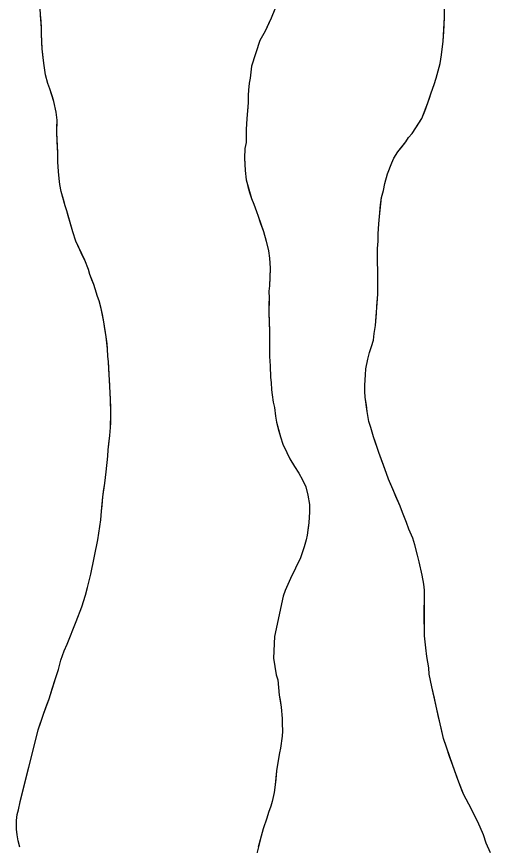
# Model space of a CAD drawing. Extents: x 3172231 to 3210228, y 940198 to 965780.
# Drawn here: x 3196355 to 3196654, y 958792 to 959317 of the extents above; entities that cross this region are included whole.
import ezdxf

# ---------------------------------------------------------------- set-up
doc = ezdxf.new("R2010")
doc.units = 0
doc.layers.add('V-SITE-VEGE', color=7, linetype='Continuous')
doc.layers.add('V-TOPO-SHOR', color=7, linetype='Continuous')

msp = doc.modelspace()

# ---------------------------------------------------------------- linework, layer by layer
at = {"layer": 'V-SITE-VEGE'}
for p, q in [((3196625.288, 959316.287), (3196625.432, 959336.826)), ((3196370.314, 959309.494), (3196369.438, 959321.753)), ((3196517.86, 959321.632), (3196515.642, 959315.949)), ((3196515.642, 959315.949), (3196511.731, 959307.761)), ((3196624.444, 959301.441), (3196625.288, 959316.287)), ((3196370.29, 959306.01), (3196370.314, 959309.494)), ((3196511.731, 959307.761), (3196508.505, 959301.918)), ((3196370.824, 959296.636), (3196370.29, 959306.01)), ((3196508.505, 959301.918), (3196503.197, 959285.53)), ((3196371.721, 959287.381), (3196370.824, 959296.636)), ((3196623.394, 959292.784), (3196624.444, 959301.441)), ((3196622.613, 959287.345), (3196623.394, 959292.784)), ((3196372.753, 959280.166), (3196371.721, 959287.381)), ((3196620.074, 959277.956), (3196622.613, 959287.345)), ((3196503.197, 959285.53), (3196502.306, 959277.993)), ((3196374.396, 959274.51), (3196372.753, 959280.166)), ((3196502.306, 959277.993), (3196501.781, 959274.813)), ((3196618.808, 959274.004), (3196620.074, 959277.956)), ((3196375.576, 959271.26), (3196374.396, 959274.51)), ((3196378.16, 959263.192), (3196375.576, 959271.26)), ((3196501.247, 959270.291), (3196501.056, 959267.108)), ((3196501.781, 959274.813), (3196501.247, 959270.291)), ((3196616.793, 959268.573), (3196618.808, 959274.004)), ((3196501.056, 959267.108), (3196501.026, 959262.58)), ((3196614.768, 959262.398), (3196616.793, 959268.573)), ((3196379.555, 959256.336), (3196378.16, 959263.192)), ((3196501.026, 959262.58), (3196500.469, 959254.876)), ((3196610.987, 959252.526), (3196614.768, 959262.398)), ((3196380.12, 959251.287), (3196379.555, 959256.336)), ((3196500.469, 959254.876), (3196499.928, 959249.348)), ((3196380.069, 959243.599), (3196380.12, 959251.287)), ((3196499.928, 959249.348), (3196499.733, 959245.326)), ((3196604.73, 959242.913), (3196610.987, 959252.526)), ((3196499.733, 959245.326), (3196499.676, 959237.281)), ((3196380.579, 959230.742), (3196380.069, 959243.599)), ((3196600.735, 959237.744), (3196602.486, 959240.453)), ((3196602.486, 959240.453), (3196604.73, 959242.913)), ((3196499.676, 959237.281), (3196498.98, 959233.431)), ((3196595.738, 959231.342), (3196600.735, 959237.744)), ((3196380.659, 959224.977), (3196380.579, 959230.742)), ((3196498.98, 959233.431), (3196498.769, 959227.232)), ((3196593.239, 959227.4), (3196595.738, 959231.342)), ((3196380.976, 959218.847), (3196380.659, 959224.977)), ((3196498.769, 959227.232), (3196499.051, 959219.519)), ((3196589.206, 959217.278), (3196591.979, 959224.438)), ((3196591.979, 959224.438), (3196593.239, 959227.4)), ((3196381.547, 959214.52), (3196380.976, 959218.847)), ((3196499.051, 959219.519), (3196499.68, 959213.479)), ((3196381.879, 959210.553), (3196381.547, 959214.52)), ((3196499.68, 959213.479), (3196503.119, 959201.724)), ((3196587.433, 959211.349), (3196589.206, 959217.278)), ((3196382.811, 959206.221), (3196381.879, 959210.553)), ((3196586.661, 959206.901), (3196587.433, 959211.349)), ((3196385.271, 959197.075), (3196382.811, 959206.221)), ((3196584.07, 959190.335), (3196585.389, 959202.457)), ((3196585.389, 959202.457), (3196586.661, 959206.901)), ((3196386.33, 959193.945), (3196385.271, 959197.075)), ((3196503.119, 959201.724), (3196504.602, 959198.193)), ((3196504.602, 959198.193), (3196506.244, 959193.489)), ((3196390.081, 959180.584), (3196386.33, 959193.945)), ((3196506.244, 959193.489), (3196507.399, 959190.632)), ((3196507.399, 959190.632), (3196510.684, 959180.887)), ((3196583.79, 959185.633), (3196584.07, 959190.335)), ((3196583.253, 959179.45), (3196583.79, 959185.633)), ((3196392.082, 959174.805), (3196390.081, 959180.584)), ((3196510.684, 959180.887), (3196512.484, 959174.84)), ((3196583.218, 959174.745), (3196583.253, 959179.45)), ((3196397.645, 959162.634), (3196392.082, 959174.805)), ((3196512.484, 959174.84), (3196513.951, 959168.628)), ((3196582.94, 959170.045), (3196583.218, 959174.745)), ((3196513.951, 959168.628), (3196514.59, 959163.93)), ((3196582.88, 959161.63), (3196582.94, 959170.045)), ((3196400.006, 959156.731), (3196397.645, 959162.634)), ((3196514.59, 959163.93), (3196515.048, 959157.727)), ((3196583.087, 959155.935), (3196582.88, 959161.63)), ((3196400.946, 959153.723), (3196400.006, 959156.731)), ((3196515.048, 959157.727), (3196514.635, 959146.499)), ((3196582.987, 959141.087), (3196583.087, 959155.935)), ((3196403.424, 959147.337), (3196400.946, 959153.723)), ((3196405.775, 959139.753), (3196403.424, 959147.337)), ((3196514.635, 959146.499), (3196514.108, 959143.151)), ((3196406.836, 959136.864), (3196405.775, 959139.753)), ((3196514.108, 959143.151), (3196514.246, 959138.625)), ((3196581.61, 959121.293), (3196582.987, 959141.087)), ((3196408.124, 959132.168), (3196406.836, 959136.864)), ((3196514.246, 959138.625), (3196514.178, 959129.071)), ((3196409.746, 959123.75), (3196408.124, 959132.168)), ((3196514.178, 959129.071), (3196514.602, 959117.336)), ((3196411.243, 959114.25), (3196409.746, 959123.75)), ((3196580.834, 959116.347), (3196581.61, 959121.293)), ((3196412.151, 959106.555), (3196411.243, 959114.25)), ((3196514.602, 959117.336), (3196514.493, 959101.749)), ((3196580.31, 959112.142), (3196580.834, 959116.347)), ((3196577.781, 959104.239), (3196579.042, 959107.944)), ((3196579.042, 959107.944), (3196580.31, 959112.142)), ((3196412.358, 959101.751), (3196412.151, 959106.555)), ((3196576.761, 959100.039), (3196577.781, 959104.239)), ((3196412.698, 959098.623), (3196412.358, 959101.751)), ((3196413.971, 959074.59), (3196412.698, 959098.623)), ((3196514.493, 959101.749), (3196514.956, 959095.879)), ((3196575.481, 959093.86), (3196576.761, 959100.039)), ((3196514.956, 959095.879), (3196515.239, 959088.5)), ((3196575.206, 959090.149), (3196575.481, 959093.86)), ((3196515.239, 959088.5), (3196515.552, 959085.313)), ((3196574.913, 959083.466), (3196575.206, 959090.149)), ((3196515.552, 959085.313), (3196515.855, 959080.619)), ((3196574.885, 959079.507), (3196574.913, 959083.466)), ((3196515.855, 959080.619), (3196516.169, 959077.433)), ((3196516.169, 959077.433), (3196516.806, 959072.735)), ((3196575.108, 959076.04), (3196574.885, 959079.507)), ((3196414.268, 959065.339), (3196413.971, 959074.59)), ((3196516.806, 959072.735), (3196517.621, 959069.378)), ((3196576.284, 959066.873), (3196575.108, 959076.04)), ((3196517.621, 959069.378), (3196518.419, 959063.84)), ((3196577.476, 959060.43), (3196576.284, 959066.873)), ((3196413.967, 959056.813), (3196414.268, 959065.339)), ((3196518.419, 959063.84), (3196519.065, 959060.148)), ((3196578.688, 959056.709), (3196577.476, 959060.43)), ((3196413.572, 959051.65), (3196413.967, 959056.813)), ((3196519.065, 959060.148), (3196521.514, 959050.745)), ((3196580.38, 959050.755), (3196578.688, 959056.709)), ((3196412.548, 959042.649), (3196413.572, 959051.65)), ((3196521.514, 959050.745), (3196522.991, 959046.209)), ((3196583.775, 959040.831), (3196580.38, 959050.755)), ((3196522.991, 959046.209), (3196525.469, 959040.827)), ((3196412.28, 959038.566), (3196412.548, 959042.649)), ((3196525.469, 959040.827), (3196527.451, 959036.792)), ((3196588.635, 959027.679), (3196583.775, 959040.831)), ((3196411.252, 959028.723), (3196412.28, 959038.566)), ((3196527.451, 959036.792), (3196530.267, 959032.08)), ((3196530.267, 959032.08), (3196533.087, 959027.869)), ((3196410.359, 959021.401), (3196411.252, 959028.723)), ((3196533.087, 959027.869), (3196535.406, 959023.662)), ((3196535.406, 959023.662), (3196537.554, 959019.122)), ((3196589.848, 959023.957), (3196588.635, 959027.679)), ((3196597.155, 959006.828), (3196589.848, 959023.957)), ((3196409.097, 959012.761), (3196410.359, 959021.401)), ((3196537.554, 959019.122), (3196538.858, 959013.916)), ((3196538.858, 959013.916), (3196539.821, 959007.879)), ((3196408.194, 959003.758), (3196409.097, 959012.761)), ((3196539.821, 959007.879), (3196539.79, 959003.35)), ((3196407.915, 958998.234), (3196408.194, 959003.758)), ((3196539.79, 959003.35), (3196539.405, 958996.313)), ((3196598.611, 959002.857), (3196597.155, 959006.828)), ((3196601.292, 958996.651), (3196598.611, 959002.857)), ((3196405.906, 958985.514), (3196407.915, 958998.234)), ((3196539.405, 958996.313), (3196538.346, 958988.611)), ((3196602.748, 958992.433), (3196601.292, 958996.651)), ((3196605.183, 958986.723), (3196602.748, 958992.433)), ((3196538.346, 958988.611), (3196537.656, 958985.598)), ((3196401.55, 958963.804), (3196405.906, 958985.514)), ((3196537.656, 958985.598), (3196536.45, 958981.082)), ((3196606.391, 958982.506), (3196605.183, 958986.723)), ((3196608.077, 958975.813), (3196606.391, 958982.506)), ((3196536.45, 958981.082), (3196534.058, 958974.226)), ((3196534.058, 958974.226), (3196530.994, 958967.711)), ((3196609.285, 958971.594), (3196608.077, 958975.813)), ((3196611.206, 958963.167), (3196609.285, 958971.594)), ((3196530.994, 958967.711), (3196527.764, 958961.196)), ((3196399.33, 958955.411), (3196401.55, 958963.804)), ((3196527.764, 958961.196), (3196524.361, 958953.51)), ((3196612.158, 958957.467), (3196611.206, 958963.167)), ((3196398.216, 958950.612), (3196399.33, 958955.411)), ((3196612.627, 958953.75), (3196612.158, 958957.467)), ((3196395.879, 958943.061), (3196398.216, 958950.612)), ((3196524.361, 958953.51), (3196523.161, 958949.83)), ((3196612.496, 958935.187), (3196612.627, 958953.75)), ((3196523.161, 958949.83), (3196517.621, 958924.392)), ((3196392.334, 958933.835), (3196395.879, 958943.061)), ((3196612.703, 958928.998), (3196612.496, 958935.187)), ((3196386.59, 958919.581), (3196392.334, 958933.835)), ((3196517.621, 958924.392), (3196517.023, 958910.652)), ((3196612.675, 958924.789), (3196612.703, 958928.998)), ((3196613.365, 958917.111), (3196612.675, 958924.789)), ((3196384.64, 958915.391), (3196386.59, 958919.581)), ((3196382.553, 958909.28), (3196384.64, 958915.391)), ((3196614.067, 958911.661), (3196613.365, 958917.111)), ((3196380.952, 958903.404), (3196382.553, 958909.28)), ((3196517.023, 958910.652), (3196518.727, 958900.182)), ((3196615.255, 958904.475), (3196614.067, 958911.661)), ((3196379.11, 958897.772), (3196380.952, 958903.404)), ((3196615.476, 958900.512), (3196615.255, 958904.475)), ((3196375.178, 958884.945), (3196379.11, 958897.772)), ((3196518.727, 958900.182), (3196519.71, 958896.99)), ((3196617.153, 958892.58), (3196615.476, 958900.512)), ((3196519.71, 958896.99), (3196520.715, 958887.159)), ((3196620.037, 958880.184), (3196617.153, 958892.58)), ((3196520.715, 958887.159), (3196521.835, 958879.61)), ((3196371.506, 958875.121), (3196375.178, 958884.945)), ((3196521.835, 958879.61), (3196522.624, 958872.397)), ((3196624.6, 958859.855), (3196620.037, 958880.184)), ((3196368.195, 958865.293), (3196371.506, 958875.121)), ((3196522.624, 958872.397), (3196522.601, 958869.213)), ((3196522.601, 958869.213), (3196522.737, 958864.519)), ((3196367.201, 958860.736), (3196368.195, 958865.293)), ((3196522.546, 958861.336), (3196521.487, 958853.633)), ((3196522.737, 958864.519), (3196522.546, 958861.336)), ((3196356.707, 958819.727), (3196367.201, 958860.736)), ((3196630.422, 958842.736), (3196624.6, 958859.855)), ((3196520.963, 958850.619), (3196519.927, 958845.933)), ((3196521.487, 958853.633), (3196520.963, 958850.619)), ((3196519.927, 958845.933), (3196519.042, 958839.236)), ((3196634.308, 958832.066), (3196630.422, 958842.736)), ((3196519.042, 958839.236), (3196518.143, 958830.526)), ((3196518.143, 958830.526), (3196517.438, 958825.67)), ((3196637.472, 958824.124), (3196634.308, 958832.066)), ((3196517.438, 958825.67), (3196516.226, 958819.979)), ((3196640.646, 958818.16), (3196637.472, 958824.124)), ((3196355.714, 958814.689), (3196356.707, 958819.727)), ((3196516.226, 958819.979), (3196515.368, 958816.968)), ((3196354.971, 958811.69), (3196355.714, 958814.689)), ((3196515.368, 958816.968), (3196513.832, 958812.956)), ((3196646.264, 958806.982), (3196640.646, 958818.16)), ((3196354.584, 958807.848), (3196354.971, 958811.69)), ((3196512.8, 958809.276), (3196510.576, 958802.587)), ((3196513.832, 958812.956), (3196512.8, 958809.276)), ((3196354.545, 958802.442), (3196354.584, 958807.848)), ((3196649.919, 958798.79), (3196646.264, 958806.982)), ((3196354.88, 958798.716), (3196354.545, 958802.442)), ((3196355.456, 958794.989), (3196354.88, 958798.716)), ((3196509.201, 958797.903), (3196506.443, 958786.86)), ((3196510.576, 958802.587), (3196509.201, 958797.903)), ((3196651.615, 958793.58), (3196649.919, 958798.79)), ((3196356.507, 958790.897), (3196355.456, 958794.989)), ((3196654.296, 958787.372), (3196651.615, 958793.58))]:
    msp.add_line(p, q, dxfattribs=at)
at = {"layer": 'V-TOPO-SHOR'}
for points in [[(3196517.86, 959321.632), (3196515.642, 959315.949), (3196513.94, 959312.273), (3196511.731, 959307.761), (3196508.505, 959301.918), (3196503.197, 959285.53), (3196502.306, 959277.993), (3196501.781, 959274.813), (3196501.247, 959270.291), (3196501.056, 959267.106), (3196501.026, 959262.58), (3196500.837, 959259.565), (3196500.469, 959254.876), (3196499.928, 959249.348), (3196499.733, 959245.326), (3196499.703, 959240.968), (3196499.676, 959237.281), (3196498.98, 959233.431), (3196498.769, 959227.232), (3196498.912, 959223.709), (3196499.051, 959219.519), (3196499.68, 959213.479), (3196500.825, 959209.449), (3196501.972, 959205.586), (3196503.119, 959201.724), (3196504.602, 959198.193), (3196506.244, 959193.489), (3196507.399, 959190.632), (3196508.712, 959186.599), (3196510.684, 959180.887), (3196512.484, 959174.84), (3196513.951, 959168.628), (3196514.59, 959163.93), (3196515.048, 959157.727), (3196514.837, 959151.525), (3196514.635, 959146.499), (3196514.108, 959143.151), (3196514.246, 959138.625), (3196514.221, 959135.272), (3196514.178, 959129.071), (3196514.315, 959124.545), (3196514.602, 959117.336), (3196514.567, 959112.474), (3196514.522, 959105.939), (3196514.493, 959101.749), (3196514.954, 959095.877), (3196515.239, 959088.5), (3196515.552, 959085.313), (3196515.855, 959080.619), (3196516.169, 959077.433), (3196516.806, 959072.735), (3196517.621, 959069.378), (3196518.419, 959063.84)], [(3196593.239, 959227.4), (3196595.74, 959231.342), (3196597.736, 959233.804), (3196600.735, 959237.744), (3196602.486, 959240.453), (3196604.73, 959242.913), (3196607.483, 959247.101), (3196610.987, 959252.524), (3196612.748, 959256.967), (3196614.768, 959262.398), (3196615.777, 959265.361), (3196616.791, 959268.573), (3196618.808, 959274.004), (3196620.074, 959277.956), (3196621.344, 959282.65), (3196622.613, 959287.345), (3196623.394, 959292.784), (3196624.444, 959301.441), (3196624.733, 959307.378), (3196625.288, 959316.287), (3196625.331, 959322.226)], [(3196386.33, 959193.945), (3196385.271, 959197.075), (3196384.216, 959201.048), (3196382.811, 959206.221), (3196381.879, 959210.553), (3196381.547, 959214.52), (3196380.976, 959218.847), (3196380.659, 959224.977), (3196380.579, 959230.742), (3196380.48, 959233.746), (3196380.27, 959238.072), (3196380.069, 959243.599), (3196380.089, 959246.722), (3196380.12, 959251.287), (3196379.555, 959256.336), (3196378.16, 959263.192), (3196377.22, 959266.203), (3196375.576, 959271.26), (3196374.396, 959274.51), (3196372.753, 959280.166), (3196371.721, 959287.381), (3196371.385, 959290.748), (3196370.824, 959296.636), (3196370.611, 959300.482), (3196370.29, 959306.01), (3196370.314, 959309.494), (3196369.987, 959314.181), (3196369.767, 959317.307)], [(3196654.296, 958787.372), (3196651.615, 958793.58), (3196649.919, 958798.79), (3196646.264, 958806.982), (3196643.823, 958811.95), (3196640.646, 958818.16), (3196638.936, 958821.39), (3196637.472, 958824.124), (3196636.253, 958827.102), (3196634.308, 958832.066), (3196632.849, 958836.037), (3196630.422, 958842.736), (3196628.723, 958847.698), (3196626.298, 958854.893), (3196624.6, 958859.855), (3196622.919, 958867.294), (3196621.716, 958872.5), (3196620.037, 958880.184), (3196618.837, 958885.39), (3196617.153, 958892.58), (3196615.476, 958900.512), (3196615.255, 958904.475), (3196614.067, 958911.661), (3196613.363, 958917.111), (3196612.675, 958924.789), (3196612.703, 958928.998), (3196612.498, 958935.187), (3196612.525, 958938.9), (3196612.564, 958944.591), (3196612.589, 958948.058), (3196612.627, 958953.75), (3196612.158, 958957.467), (3196611.206, 958963.167), (3196609.285, 958971.594), (3196608.077, 958975.813), (3196606.391, 958982.506), (3196605.183, 958986.723), (3196602.748, 958992.433), (3196601.292, 958996.651), (3196598.611, 959002.857), (3196597.155, 959006.828), (3196594.474, 959013.035), (3196592.77, 959017.254), (3196589.848, 959023.957), (3196588.635, 959027.679), (3196586.692, 959032.891), (3196583.775, 959040.831), (3196581.592, 959047.282), (3196580.38, 959050.755), (3196578.688, 959056.709), (3196577.476, 959060.43), (3196576.284, 959066.873), (3196575.815, 959070.836), (3196575.108, 959076.04), (3196574.885, 959079.507), (3196574.913, 959083.466), (3196575.206, 959090.149), (3196575.481, 959093.86), (3196576.761, 959100.039), (3196577.781, 959104.239), (3196579.042, 959107.944), (3196580.31, 959112.142), (3196580.834, 959116.347), (3196581.61, 959121.293), (3196582.159, 959128.96), (3196582.44, 959133.663), (3196582.987, 959141.085), (3196583.017, 959145.787), (3196583.06, 959151.976), (3196583.087, 959155.935), (3196582.88, 959161.63), (3196582.905, 959165.095), (3196582.94, 959170.045), (3196583.218, 959174.745), (3196583.253, 959179.45), (3196583.79, 959185.633), (3196584.07, 959190.335), (3196584.865, 959197.755), (3196585.391, 959202.455), (3196586.661, 959206.899), (3196587.433, 959211.349), (3196589.206, 959217.278), (3196591.979, 959224.438), (3196593.239, 959227.4)], [(3196356.507, 958790.897), (3196355.456, 958794.989), (3196354.88, 958798.716), (3196354.545, 958802.444), (3196354.584, 958807.848), (3196354.971, 958811.69), (3196355.712, 958814.689), (3196356.707, 958819.727), (3196357.574, 958823.323), (3196367.201, 958860.736), (3196368.195, 958865.293), (3196369.79, 958870.087), (3196371.506, 958875.121), (3196373.097, 958879.434), (3196375.178, 958884.945), (3196377.144, 958891.298), (3196379.11, 958897.772), (3196380.952, 958903.404), (3196382.553, 958909.28), (3196384.64, 958915.391), (3196386.59, 958919.581), (3196392.334, 958933.835), (3196395.881, 958943.061), (3196398.216, 958950.612), (3196399.33, 958955.411), (3196401.55, 958963.804), (3196405.906, 958985.514), (3196407.915, 958998.234), (3196408.194, 959003.758), (3196408.579, 959007.358), (3196409.097, 959012.761), (3196409.603, 959016.241), (3196410.359, 959021.401), (3196411.252, 959028.721), (3196411.639, 959032.563), (3196412.28, 959038.566), (3196412.548, 959042.647), (3196413.189, 959048.29), (3196413.572, 959051.65), (3196413.967, 959056.811), (3196414.111, 959059.935), (3196414.268, 959065.339), (3196414.174, 959069.183), (3196413.971, 959074.59), (3196413.756, 959078.197), (3196413.552, 959083.243), (3196413.119, 959090.212), (3196412.902, 959093.698), (3196412.698, 959098.623), (3196412.358, 959101.751), (3196412.151, 959106.555), (3196411.813, 959109.801), (3196411.243, 959114.25), (3196410.207, 959120.625), (3196409.748, 959123.75), (3196408.819, 959128.321), (3196408.124, 959132.17), (3196406.836, 959136.864), (3196405.775, 959139.753), (3196404.481, 959143.847), (3196403.424, 959147.337), (3196402.245, 959150.35), (3196400.946, 959153.723), (3196400.006, 959156.731), (3196397.645, 959162.634), (3196396.342, 959165.407), (3196394.567, 959169.263), (3196392.082, 959174.805), (3196390.081, 959180.584), (3196388.677, 959185.76), (3196387.268, 959190.695), (3196386.33, 959193.945)], [(3196518.419, 959063.84), (3196519.065, 959060.148), (3196520.535, 959054.44), (3196521.514, 959050.745), (3196522.991, 959046.209), (3196525.469, 959040.829), (3196527.451, 959036.792), (3196530.267, 959032.08), (3196533.087, 959027.869), (3196535.406, 959023.662), (3196537.554, 959019.122), (3196538.858, 959013.916), (3196539.821, 959007.876), (3196539.79, 959003.35), (3196539.405, 958996.313), (3196539.051, 958993.301), (3196538.346, 958988.611), (3196537.656, 958985.598), (3196536.45, 958981.082), (3196534.058, 958974.226), (3196530.994, 958967.711), (3196527.764, 958961.196), (3196524.361, 958953.51), (3196523.161, 958949.83), (3196517.621, 958924.392), (3196517.023, 958910.652), (3196518.727, 958900.182), (3196519.71, 958896.99), (3196520.715, 958887.159), (3196521.196, 958883.972), (3196521.835, 958879.61), (3196522.624, 958872.397), (3196522.601, 958869.213), (3196522.737, 958864.519), (3196522.546, 958861.336), (3196521.487, 958853.633), (3196520.963, 958850.619), (3196519.927, 958845.933), (3196519.042, 958839.236), (3196518.503, 958834.042), (3196518.143, 958830.526), (3196517.438, 958825.67), (3196516.226, 958819.979), (3196515.368, 958816.968), (3196513.832, 958812.956), (3196512.8, 958809.276), (3196510.576, 958802.587), (3196509.201, 958797.903), (3196507.477, 958790.874)]]:
    msp.add_lwpolyline(points, dxfattribs=at)

doc.saveas('drawing.dxf')
